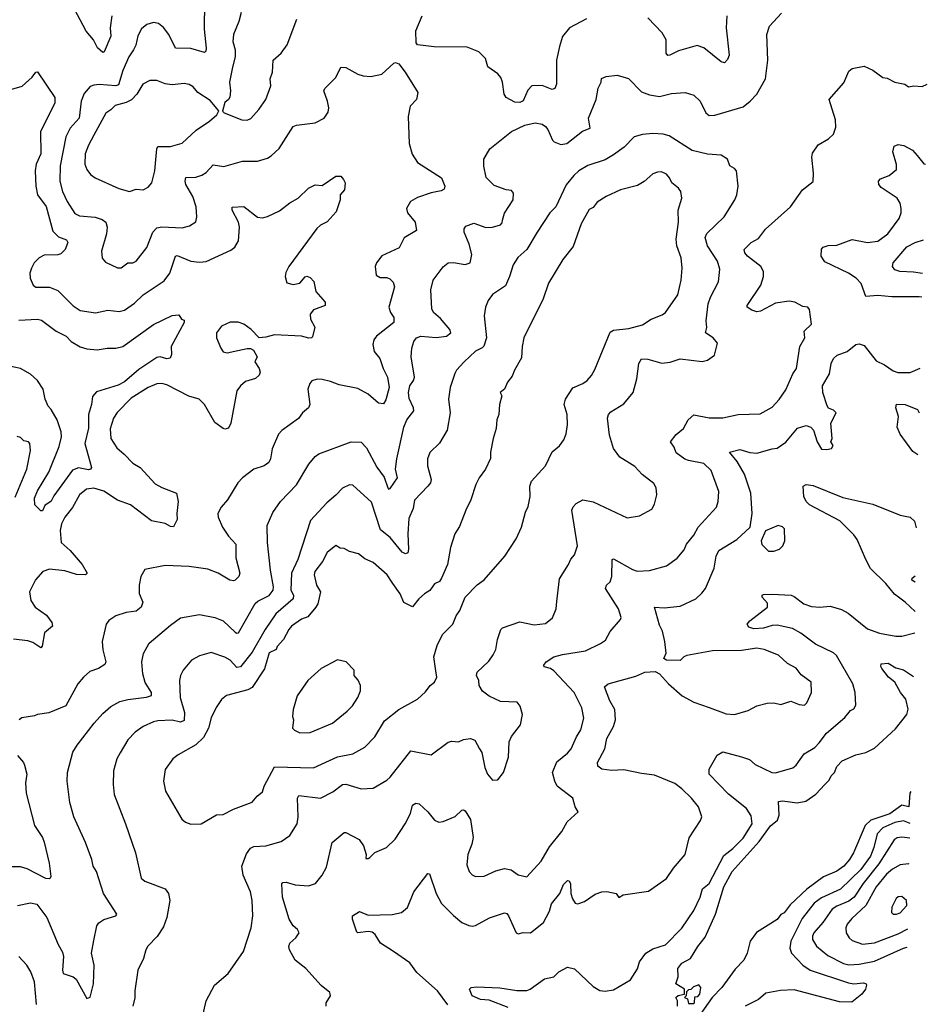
# Model space of a CAD drawing. Extents: x 1954678 to 2060275, y 904822 to 1016299.
# Tile 461 of 467: x 2054831 to 2060155, y 998795 to 1004572. Entities that reach past the tile are written whole.
import ezdxf

# ---------------------------------------------------------------- set-up
doc = ezdxf.new("R2010")
doc.units = 0

msp = doc.modelspace()

# ---------------------------------------------------------------- linework, layer by layer
at = {"layer": '0CON20XD'}
for points in [[(2055915.5, 1004675), (2055912.6, 1004517.4), (2055925.3, 1004405), (2055922.6, 1004387.4), (2055915, 1004380.6), (2055835, 1004402.5), (2055745, 1004404.4), (2055706.7, 1004485), (2055675, 1004527.5), (2055645, 1004550), (2055615, 1004555.8), (2055576.7, 1004545), (2055545, 1004518), (2055523, 1004477), (2055512.2, 1004422.2), (2055497.9, 1004395), (2055471.1, 1004355), (2055435.3, 1004275), (2055409.9, 1004190.1), (2055395, 1004184.2), (2055296.9, 1004193.1), (2055265, 1004189.2), (2055245, 1004180), (2055209.8, 1004140.2), (2055191.8, 1004095), (2055180.4, 1003995), (2055127.7, 1003935), (2055102.3, 1003885), (2055068.7, 1003715), (2055066.8, 1003625), (2055081.8, 1003565), (2055110, 1003505), (2055154.3, 1003435), (2055181.8, 1003421.8), (2055273.7, 1003413.7), (2055315, 1003400.6), (2055335.6, 1003385), (2055343.3, 1003355), (2055340, 1003315), (2055311.4, 1003215), (2055313.9, 1003173.9), (2055335, 1003150), (2055405, 1003115.8), (2055426.7, 1003116.7), (2055465, 1003145.8), (2055495, 1003145.8), (2055515, 1003156.2), (2055577.5, 1003235), (2055612.9, 1003325), (2055635, 1003350.9), (2055665, 1003357.1), (2055785, 1003351.4), (2055827.3, 1003362.7), (2055864.1, 1003385.9), (2055870.8, 1003415), (2055865.5, 1003475), (2055845.9, 1003535.9), (2055805.4, 1003605), (2055800.8, 1003625), (2055805, 1003645.6), (2055865, 1003649.2), (2055900.2, 1003659.8), (2055925, 1003675.8), (2055965, 1003721.4), (2056028.3, 1003711.7), (2056137.9, 1003742.1), (2056225, 1003742.2), (2056285, 1003760.8), (2056307, 1003773), (2056352.4, 1003817.6), (2056435, 1003945.8), (2056455, 1003954.4), (2056565, 1003966.7), (2056617.5, 1003995), (2056640.7, 1004029.3), (2056643.8, 1004055), (2056635.8, 1004095), (2056614.3, 1004155.7), (2056620.6, 1004169.4), (2056685, 1004233.3), (2056715, 1004293.3), (2056745, 1004292), (2056815, 1004252.5), (2056845, 1004242.5), (2056891.7, 1004238.3), (2056955, 1004252), (2057025, 1004317.5), (2057035, 1004320.8), (2057054.3, 1004314.3), (2057092, 1004265), (2057166.2, 1004145), (2057158, 1004105), (2057122, 1004065), (2057110, 1004005), (2057115.8, 1003845), (2057133.4, 1003783.4), (2057165, 1003734), (2057305.5, 1003645.5), (2057325.8, 1003595), (2057321.4, 1003578.6), (2057302.6, 1003567.4), (2057245, 1003557.1), (2057165, 1003530), (2057123.5, 1003506.5), (2057100, 1003465), (2057105, 1003440), (2057150.8, 1003385), (2057158, 1003335), (2057087.1, 1003292.9), (2057056.8, 1003233.2), (2056955, 1003186), (2056923.8, 1003145), (2056916.2, 1003125), (2056922.9, 1003072.9), (2056945, 1003059.2), (2056985, 1003060), (2057002.1, 1003052.1), (2057022.1, 1003032.1), (2057030, 1003005), (2056997.1, 1002885), (2057005.6, 1002855), (2057025.6, 1002825), (2057026, 1002795), (2056923.9, 1002716.1), (2056908.6, 1002695), (2056903.4, 1002666.6), (2056911.2, 1002625), (2056943.6, 1002583.6), (2056962.8, 1002525), (2056988.8, 1002475), (2056998.8, 1002415), (2056978.9, 1002341.1), (2056965, 1002318.8), (2056935, 1002322), (2056874.7, 1002374.7), (2056815, 1002408.1), (2056705, 1002430.5), (2056655, 1002450.5), (2056605, 1002461.4), (2056575, 1002464.2), (2056545, 1002453.8), (2056532.1, 1002437.9), (2056521.1, 1002405), (2056532.5, 1002315), (2056524.2, 1002295), (2056490, 1002265), (2056467.4, 1002232.6), (2056368.7, 1002161.3), (2056349.3, 1002140.7), (2056312.2, 1002055), (2056302.2, 1001995), (2056292.9, 1001975), (2056265.3, 1001954.7), (2056204, 1001935), (2056138.8, 1001885), (2056110.8, 1001855), (2056050, 1001755), (2056012.5, 1001712.5), (2055994.2, 1001675), (2055994.4, 1001654.4), (2056020, 1001595), (2056055, 1001542.9), (2056098.9, 1001495), (2056098.7, 1001415), (2056122.2, 1001325), (2056117.1, 1001305), (2056095, 1001284.3), (2056085, 1001279.2), (2056064.5, 1001284.5), (2055994.5, 1001324.5), (2055935, 1001347.8), (2055825, 1001364.5), (2055685, 1001370.5), (2055565, 1001345.7), (2055541.4, 1001305), (2055531.4, 1001255), (2055532.2, 1001205), (2055553.1, 1001155), (2055543.3, 1001125), (2055515, 1001102.7), (2055455, 1001094.3), (2055395.7, 1001074.3), (2055353.2, 1001046.8), (2055338, 1001025), (2055315.7, 1000924.3), (2055319.4, 1000875), (2055335.7, 1000805), (2055330.8, 1000789.2), (2055293.3, 1000765), (2055242.9, 1000747.1), (2055205, 1000715.8), (2055171.4, 1000675), (2055102.4, 1000547.6), (2055002.5, 1000505), (2054935, 1000496), (2054917.5, 1000487.5)], [(2055372.1, 1004595), (2055361.8, 1004525), (2055366.5, 1004475), (2055326.3, 1004383.7), (2055319.2, 1004380.8), (2055288.2, 1004408.2), (2055263.4, 1004453.4), (2055220.3, 1004505), (2055135, 1004667.8)], [(2056130, 1004615), (2056117.4, 1004562.6), (2056084.4, 1004485), (2056081.4, 1004445), (2056094, 1004395), (2056095.7, 1004355.7), (2056076.7, 1004285), (2056061.4, 1004205), (2056066.7, 1004155), (2056063, 1004117), (2056056.4, 1004103.6), (2056033.9, 1004086.1), (2056020, 1004035), (2056030, 1004025), (2056135, 1003984), (2056165, 1003981.9)], [(2054817.5, 999375), (2054895, 999391.4), (2054932, 999382), (2054990.9, 999305), (2055056.7, 999146.7), (2055081.4, 999101.4), (2055087.5, 999075), (2055081.9, 998995), (2055085.8, 998975.8), (2055145, 998956.9), (2055162.6, 998942.6), (2055225, 998830), (2055245, 998837.5), (2055263.8, 998916.2), (2055266.9, 999025), (2055252.7, 999095), (2055265, 999170), (2055282.7, 999255), (2055295, 999273.1), (2055325, 999293.6), (2055395.4, 999314.6), (2055400, 999325), (2055322.7, 999445), (2055281.4, 999575), (2055262.2, 999605), (2055254.4, 999645), (2055217.8, 999745), (2055148.6, 999895), (2055125, 999980), (2055108.6, 1000105), (2055111.4, 1000155), (2055142.9, 1000275), (2055167.1, 1000315), (2055268.6, 1000445), (2055318.1, 1000501.9), (2055366.4, 1000543.6), (2055418, 1000572), (2055465, 1000583.6), (2055575, 1000597.7), (2055603.2, 1000606.8), (2055604.5, 1000625), (2055567.1, 1000682.9), (2055553.8, 1000735), (2055546.5, 1000805), (2055557.2, 1000852.8), (2055590.8, 1000915), (2055715, 1001020.8), (2055775, 1001062.5), (2055885, 1001082.5), (2055975, 1001065.6), (2056025, 1001044.4), (2056095, 1000979.4), (2056105, 1000973.1), (2056115, 1000975.7), (2056212.7, 1001147.3), (2056228.3, 1001161.7), (2056295, 1001194.6), (2056317.9, 1001225), (2056320.4, 1001245), (2056302.4, 1001342.4), (2056284.5, 1001505), (2056281.9, 1001605), (2056315, 1001681.2), (2056360, 1001745), (2056455, 1001844.2), (2056527.5, 1001965), (2056565, 1002010), (2056585, 1002024.4), (2056775, 1002095.7), (2056835, 1002094), (2056865, 1002060), (2056926.3, 1001946.3), (2056968.4, 1001888.4), (2056990.6, 1001825), (2056995, 1001818), (2057005, 1001820.8), (2057046.4, 1001885), (2057036.4, 1001935), (2057043.2, 1001995), (2057085, 1002182.5), (2057102.9, 1002225), (2057142.4, 1002277.6), (2057141.5, 1002295), (2057115, 1002350), (2057112.1, 1002385), (2057119.1, 1002425), (2057140.4, 1002455), (2057146.6, 1002475), (2057126.5, 1002595), (2057130.5, 1002645), (2057142.7, 1002685), (2057159.4, 1002705), (2057184.2, 1002715.8), (2057275, 1002707.5), (2057334.7, 1002715.3), (2057360, 1002735), (2057354.3, 1002755), (2057300, 1002820), (2057258.6, 1002855), (2057247.8, 1002875), (2057242.6, 1002987.4), (2057256.7, 1003045), (2057315, 1003121.4), (2057343.8, 1003146.2), (2057375, 1003148.5), (2057444.3, 1003135.7), (2057474.1, 1003145.9), (2057482.5, 1003195), (2057467.1, 1003255), (2057438.6, 1003325), (2057439.2, 1003345), (2057448.6, 1003361.4), (2057495, 1003378.9), (2057565, 1003352.9), (2057605, 1003355.5), (2057650.8, 1003369.2), (2057660.4, 1003379.6), (2057663.8, 1003396.2), (2057675, 1003438), (2057725.7, 1003515), (2057727.5, 1003555), (2057715, 1003570), (2057685, 1003574), (2057615, 1003600), (2057566.4, 1003646.4), (2057553.2, 1003713.2), (2057554.4, 1003755), (2057588, 1003815), (2057715, 1003916.4), (2057795, 1003954.5), (2057855, 1003966.5), (2057895, 1003960), (2057915, 1003945.7), (2057928.3, 1003928.3), (2057955.6, 1003865.6), (2057966.2, 1003855), (2058005, 1003839.5), (2058040.8, 1003845), (2058132.3, 1003917.7), (2058177.5, 1003935), (2058166.9, 1003995), (2058212, 1004105), (2058225, 1004170), (2058242.5, 1004205), (2058243.6, 1004226.4), (2058270.7, 1004239.3), (2058335, 1004246), (2058402.5, 1004227.5), (2058479.5, 1004149.5), (2058525, 1004130.8), (2058585, 1004121.5), (2058655, 1004140), (2058735, 1004145.8), (2058785, 1004130), (2058822.5, 1004095), (2058855.9, 1004025.9), (2058875, 1004010), (2058907.8, 1004012.2), (2059075, 1004061.4), (2059116.3, 1004093.7), (2059155, 1004136), (2059205.5, 1004225), (2059218.9, 1004335), (2059213.8, 1004485), (2059228.8, 1004535), (2059299.1, 1004610.9)], [(2056165, 1003981.9), (2056186.7, 1003993.3), (2056234.3, 1004045), (2056275.7, 1004105), (2056304, 1004185), (2056300.8, 1004225), (2056314.2, 1004265), (2056318, 1004335), (2056364, 1004375), (2056400.8, 1004425), (2056456.2, 1004575)], [(2058155, 1004578.1), (2058055.4, 1004524.6), (2058015.5, 1004474.5), (2057996.7, 1004415), (2057980.5, 1004335), (2057979.1, 1004195), (2057970.6, 1004169.4), (2057955, 1004161.9), (2057895, 1004185.4), (2057835.4, 1004184.6), (2057810.9, 1004159.1), (2057785, 1004095.8), (2057765, 1004085.6), (2057735, 1004088.1), (2057684, 1004115), (2057672.9, 1004135), (2057663.5, 1004205), (2057652.8, 1004232.8), (2057635, 1004254), (2057578, 1004295), (2057564.2, 1004344.2), (2057524.2, 1004384.2), (2057455, 1004410.5), (2057263.1, 1004413.1), (2057165, 1004424), (2057156.4, 1004436.4), (2057153.9, 1004506.1), (2057192.5, 1004595)], [(2058980, 1004595), (2058974.4, 1004525), (2058993.1, 1004365), (2058982.1, 1004337.9), (2058965, 1004318.8), (2058946.7, 1004325), (2058845, 1004407.3), (2058805, 1004421.9), (2058695, 1004390), (2058645, 1004363.3), (2058632.2, 1004362.2), (2058623.3, 1004375), (2058623.1, 1004455), (2058600, 1004495), (2058515, 1004582.5)], [(2056628.8, 998785), (2056628.8, 998805), (2056653.8, 998845), (2056651.2, 998865), (2056598.8, 998905), (2056509.4, 999005), (2056447.8, 999055), (2056414.3, 999115), (2056409.2, 999135), (2056415, 999153.3), (2056450, 999185), (2056470, 999215), (2056460, 999235), (2056435, 999256.2), (2056411.9, 999295), (2056373.2, 999425), (2056368, 999502), (2056375, 999510), (2056395, 999512.9), (2056447, 999497), (2056525, 999490), (2056565.5, 999504.5), (2056605, 999554), (2056629.8, 999600.2), (2056664.4, 999745.6), (2056735, 999804), (2056745, 999804), (2056823.2, 999763.2), (2056848, 999725), (2056862.5, 999675), (2056861.7, 999651.7), (2056875, 999650), (2056885, 999657.5), (2056915, 999686.2), (2056983.3, 999715), (2057034.2, 999765), (2057092.2, 999855), (2057122.7, 999915), (2057135, 999964), (2057155, 999975.5), (2057175, 999970.8), (2057225, 999925.5), (2057265, 999876), (2057290, 999865), (2057315, 999868), (2057385, 999897.1), (2057425, 999933.8), (2057435, 999936.7), (2057445, 999930), (2057475, 999880), (2057491.9, 999775), (2057483.3, 999735), (2057460, 999675), (2057454.4, 999614.4), (2057467.5, 999575), (2057485, 999555.8), (2057505, 999545.7), (2057555, 999546.9), (2057625, 999578.1), (2057675, 999592.9), (2057714.5, 999584.5), (2057755, 999554.3), (2057805, 999543.1), (2057890.5, 999635), (2057939.8, 999720.2), (2058010.8, 999809.2), (2058043.4, 999866.6), (2058106.2, 999925), (2058088.6, 999955), (2058075.8, 1000005), (2057984.7, 1000074.7), (2057969.2, 1000105), (2057955.8, 1000155), (2057981.7, 1000218.3), (2058045, 1000269.4), (2058066.5, 1000295), (2058096.5, 1000365), (2058121.8, 1000405), (2058139.4, 1000475), (2058128.6, 1000535), (2058082.9, 1000625), (2057965, 1000752.2), (2057945, 1000765.5), (2057906.7, 1000775), (2057905.8, 1000785), (2057918.9, 1000805), (2057965, 1000834.1), (2058015, 1000848.7), (2058149.8, 1000870.2), (2058238.5, 1000911.5), (2058267.9, 1000932.1), (2058295, 1000983.3), (2058355, 1001053.3), (2058358.8, 1001065), (2058344, 1001115), (2058267.1, 1001235), (2058274.2, 1001255), (2058294.4, 1001275), (2058304.4, 1001305), (2058306.7, 1001405), (2058315, 1001409.2), (2058425, 1001345.8), (2058453.9, 1001336.1), (2058525, 1001340), (2058625, 1001368), (2058687.9, 1001412.1), (2058728.7, 1001461.3), (2058742.5, 1001495), (2058785, 1001548.8), (2058810.8, 1001595), (2058918, 1001712), (2058928.6, 1001745), (2058933.2, 1001803.2), (2058887.3, 1001927.3), (2058845, 1001969.2), (2058755, 1001985.8), (2058733.2, 1001993.2), (2058681.3, 1002031.3), (2058669.5, 1002065), (2058648.1, 1002095), (2058681.7, 1002138.3), (2058725, 1002172.9), (2058752, 1002225), (2058785, 1002253.5), (2058875, 1002236.2), (2058955, 1002235.6), (2059045, 1002256), (2059175, 1002260), (2059245, 1002299.2), (2059285.4, 1002344.6), (2059325, 1002401.2), (2059365.6, 1002495), (2059387.8, 1002525), (2059406.9, 1002655), (2059436.9, 1002705), (2059432.9, 1002745), (2059475.8, 1002785), (2059465, 1002872.5), (2059455, 1002886.2), (2059425, 1002888.8), (2059377.5, 1002915), (2059345, 1002920), (2059265, 1002908.7), (2059177.3, 1002862.7), (2059155, 1002859.1), (2059125, 1002868.9), (2059098, 1002885), (2059097.5, 1002895), (2059179.1, 1003015), (2059193.3, 1003065), (2059194.3, 1003095), (2059178.1, 1003125), (2059100.8, 1003185), (2059084.5, 1003205), (2059080.6, 1003225), (2059122.5, 1003265), (2059165, 1003288.6), (2059206.4, 1003343.6), (2059352, 1003475), (2059423.8, 1003575), (2059486.2, 1003623.8), (2059487.7, 1003672.3), (2059477.1, 1003765), (2059481.3, 1003788.7), (2059515, 1003838.8), (2059575, 1003873.8), (2059605, 1003900), (2059618.6, 1003941.4), (2059617.5, 1003985), (2059578.8, 1004105), (2059665, 1004202.5), (2059695, 1004270), (2059715, 1004286.2), (2059785, 1004298.8), (2059835.7, 1004275.7), (2059895, 1004233.8), (2059918.8, 1004228.8), (2059965, 1004206.2), (2060023.3, 1004193.3), (2060045, 1004177.5), (2060076.4, 1004183.6), (2060125, 1004181.2), (2060155.2, 1004193.8)], [(2054725, 1004146.2), (2054845, 1004183.1), (2054904.2, 1004235), (2054925, 1004263.8), (2054935, 1004266), (2055036.7, 1004115), (2055036.7, 1004085), (2054952.9, 1003915), (2054955.6, 1003785), (2054928.5, 1003725), (2054920.9, 1003685), (2054925.6, 1003595), (2054935.5, 1003545.5), (2054987.1, 1003477.1), (2055025, 1003331.9), (2055058, 1003298), (2055105, 1003281.4), (2055114.3, 1003265), (2055098.5, 1003225), (2055071.5, 1003198.5), (2055055, 1003192.3), (2054975, 1003191.1), (2054945, 1003175.7), (2054915.7, 1003145), (2054899.4, 1003115), (2054890, 1003085), (2054892.5, 1003055), (2054909.4, 1003015), (2054925, 1003003.1), (2055005, 1003002.7), (2055055, 1002983.5), (2055145, 1002894.3), (2055185, 1002867.1), (2055275, 1002851.5), (2055348.6, 1002868.6), (2055415, 1002860), (2055445, 1002868.1), (2055505, 1002908.9), (2055555, 1002957.5), (2055679.3, 1003040.7), (2055710.9, 1003085), (2055734.7, 1003155.3), (2055745, 1003184.2), (2055755, 1003189.5), (2055835, 1003155.4), (2055885, 1003149.1), (2055925, 1003152.9), (2056068.9, 1003221.1), (2056092.3, 1003237.7), (2056114.4, 1003275), (2056120, 1003355), (2056113.8, 1003385), (2056077.5, 1003455), (2056078.3, 1003471.7), (2056145, 1003476.7), (2056225, 1003414.2), (2056255, 1003410), (2056285, 1003417.1), (2056355, 1003450.6), (2056415, 1003498.1), (2056464.6, 1003525.4), (2056525, 1003584.2), (2056565, 1003602.5), (2056605, 1003600), (2056685, 1003654), (2056713.9, 1003653.9), (2056730, 1003635), (2056740, 1003615), (2056736.2, 1003575), (2056710, 1003545), (2056710, 1003515), (2056686.7, 1003445), (2056635, 1003386.2), (2056595, 1003366), (2056573.4, 1003346.6), (2056408.8, 1003125), (2056391.2, 1003088.8), (2056388, 1003065), (2056398.8, 1003028.8), (2056435, 1003018), (2056474.1, 1003025.9), (2056505, 1003063.3), (2056515, 1003067.5), (2056535, 1003060), (2056555.8, 1003035.8), (2056567.3, 1002977.3), (2056623.3, 1002915), (2056622.5, 1002895), (2056555, 1002870.9), (2056534.5, 1002845), (2056537.8, 1002815), (2056561.7, 1002768.3), (2056548.3, 1002711.7), (2056542.5, 1002705), (2056526.8, 1002703.2), (2056484.7, 1002714.7), (2056325, 1002723.1), (2056275, 1002709.4), (2056235, 1002706.2), (2056188.8, 1002755), (2056146.2, 1002785), (2056113, 1002797), (2056065, 1002797.8), (2056014, 1002775), (2055986, 1002735), (2055986.2, 1002705), (2056010, 1002645), (2056025, 1002624.3), (2056048.3, 1002618.3), (2056110.8, 1002630.8), (2056165, 1002643.8), (2056185, 1002642.5), (2056203, 1002633), (2056223.3, 1002595), (2056210, 1002565), (2056236.2, 1002525), (2056241.2, 1002505), (2056235, 1002487.5), (2056215, 1002467.5), (2056155, 1002449.2), (2056126, 1002425), (2056103.8, 1002395), (2056069.2, 1002205), (2056055, 1002176.2), (2056035, 1002170.8), (2056025, 1002174.2), (2055975, 1002208.1), (2055914.5, 1002315), (2055884.3, 1002345), (2055823.4, 1002363.4), (2055695, 1002430), (2055665, 1002437.3), (2055635, 1002436.4), (2055585, 1002413.6), (2055485, 1002352.3), (2055402.9, 1002267.1), (2055380.5, 1002235), (2055362.6, 1002172.6), (2055366.1, 1002116.1), (2055399.8, 1002059.8), (2055442.9, 1002022.9), (2055495, 1001970), (2055536.9, 1001945), (2055625, 1001849.4), (2055665, 1001826.9), (2055751.2, 1001795), (2055761.1, 1001745), (2055752.5, 1001675), (2055755, 1001640), (2055733.6, 1001596.4), (2055715, 1001598.6), (2055685, 1001615.6), (2055605, 1001631.9), (2055481.4, 1001725), (2055403.9, 1001753.9), (2055325, 1001805.3), (2055266, 1001824), (2055223.1, 1001816.9), (2055182.5, 1001785), (2055139.9, 1001710.1), (2055095, 1001653.3), (2055076.6, 1001615), (2055068, 1001575), (2055074.7, 1001504.7), (2055127.2, 1001457.2), (2055197.3, 1001375), (2055227.5, 1001325), (2055217.5, 1001315), (2055165, 1001316.9), (2055095, 1001339.3), (2055005, 1001348.2), (2054966.9, 1001335), (2054924.6, 1001285), (2054888.5, 1001215), (2054895.6, 1001165), (2054922, 1001125), (2054988.6, 1001078.6), (2055019.2, 1001035), (2055023.8, 1001015), (2054975.5, 1000974.5), (2054963, 1000897), (2054955, 1000887.5), (2054908.5, 1000918.5), (2054878.3, 1000928.3), (2054795, 1000937.5)], [(2055475, 1003564.4), (2055515, 1003577.5), (2055555, 1003574), (2055585, 1003588.8), (2055605.7, 1003614.3), (2055624.4, 1003685), (2055634.5, 1003815.5), (2055641.1, 1003828.9), (2055715, 1003828.8), (2055785, 1003847.5), (2055865.5, 1003924.5), (2055945, 1003976.2), (2055987.5, 1004015), (2055998.3, 1004038.3), (2055948.3, 1004098.3), (2055875.9, 1004145.9), (2055847.7, 1004177.7), (2055825, 1004192), (2055795, 1004197.1), (2055725, 1004189.4), (2055685, 1004195.6), (2055635, 1004215.7), (2055595, 1004215.8), (2055554, 1004195), (2055518.9, 1004135), (2055487.4, 1004102.6), (2055455, 1004086.9), (2055390.5, 1004069.5), (2055365, 1004043.5), (2055335.3, 1004024.7), (2055265.9, 1003894.1), (2055233.7, 1003836.4), (2055215.4, 1003785), (2055213.8, 1003725), (2055225, 1003692.5), (2055245.7, 1003665), (2055273.8, 1003645), (2055412.4, 1003582.4), (2055475, 1003564.4)], [(2055897.8, 998695), (2055924.6, 998815.4), (2055972.8, 998907.2), (2056053.4, 998976.6), (2056144.4, 999105), (2056189.4, 999245), (2056198.5, 999315), (2056194.5, 999405), (2056185.5, 999455), (2056142.5, 999552.5), (2056134.6, 999605), (2056161.5, 999678.5), (2056185, 999712.5), (2056205, 999721.8), (2056275.4, 999724.6), (2056365, 999750), (2056415, 999786), (2056459.4, 999855), (2056463.8, 999895), (2056460, 1000005), (2056469.2, 1000020.8), (2056595, 1000004.6), (2056668.5, 1000041.5), (2056725, 1000084.4), (2056745, 1000087.5), (2056835, 1000060.6), (2056905, 1000064.2), (2056985, 1000110.8), (2057005, 1000128.6), (2057125, 1000282.5), (2057245, 1000260), (2057345, 1000334), (2057365, 1000339.2), (2057405, 1000335.8), (2057435, 1000349.2), (2057475.9, 1000355.9), (2057501.2, 1000345), (2057528, 1000295), (2057542.4, 1000272.4), (2057560, 1000185), (2057575.9, 1000145.9), (2057605, 1000110), (2057635, 1000113.3), (2057670, 1000155), (2057698, 1000245), (2057702, 1000335), (2057715, 1000367.5), (2057768, 1000435), (2057781.2, 1000495), (2057766.7, 1000545), (2057748.3, 1000568.3), (2057651.2, 1000571.2), (2057585, 1000604.2), (2057545, 1000632), (2057527.1, 1000665), (2057524.4, 1000695), (2057511.4, 1000725), (2057514, 1000745), (2057582.1, 1000807.9), (2057609.2, 1000845), (2057625, 1000877.5), (2057634.3, 1000935), (2057653.3, 1000995), (2057663.3, 1001005), (2057765, 1001039.1), (2057848.3, 1001021.7), (2057915, 1001030), (2057957, 1001063), (2057977.5, 1001115), (2057981.2, 1001158.8), (2057997.3, 1001292.7), (2058050, 1001375), (2058063.4, 1001406.6), (2058085, 1001432.5), (2058102.9, 1001485), (2058070, 1001695), (2058077.5, 1001715), (2058095, 1001734.2), (2058135, 1001754.4), (2058195, 1001744.3), (2058395, 1001650), (2058467.7, 1001662.3), (2058538.8, 1001701.2), (2058555, 1001730), (2058568.8, 1001785), (2058563.8, 1001825), (2058550.5, 1001850.5), (2058483, 1001903), (2058440.3, 1001950.3), (2058351.2, 1002005), (2058315, 1002056.2), (2058290.6, 1002135), (2058279.4, 1002235), (2058284.2, 1002255), (2058299.1, 1002270.9), (2058375, 1002319.2), (2058429.2, 1002385), (2058450.6, 1002465), (2058463.1, 1002555), (2058477.9, 1002582.1), (2058515, 1002581.5), (2058597.9, 1002557.9), (2058646.2, 1002563.8), (2058705, 1002583.3), (2058835, 1002567.5), (2058866.7, 1002575), (2058906.2, 1002605), (2058923.8, 1002675), (2058898.8, 1002705), (2058853.8, 1002735), (2058862.7, 1002767.3), (2058857.8, 1002805), (2058870, 1002905), (2058883.6, 1002945), (2058930, 1003035), (2058938.7, 1003108.7), (2058924.4, 1003155), (2058865.4, 1003245), (2058851.5, 1003295), (2058862.6, 1003317.4), (2058963.6, 1003416.4), (2059026, 1003515), (2059038, 1003545), (2059045.8, 1003595), (2059036, 1003685), (2059025, 1003698.8), (2058995.9, 1003715.9), (2058983.8, 1003755), (2058945, 1003777.5), (2058865.8, 1003784.2), (2058775, 1003805.7), (2058640.3, 1003890.3), (2058605, 1003900.6), (2058545, 1003904.2), (2058485, 1003898.6), (2058435, 1003884.2), (2058377.5, 1003825), (2058315, 1003778.9), (2058265, 1003750), (2058163.7, 1003716.4), (2058111.9, 1003685), (2058081.6, 1003658.4), (2058036.6, 1003603.4), (2057975.9, 1003474.1), (2057941.7, 1003438.3), (2057865.6, 1003325), (2057805.6, 1003225), (2057753.8, 1003176.2), (2057725.8, 1003135), (2057704.5, 1003065), (2057680, 1003010), (2057605, 1002960), (2057579.4, 1002925), (2057562.9, 1002885), (2057556.5, 1002835), (2057569.5, 1002705), (2057552.8, 1002657.2), (2057543.6, 1002646.4), (2057505, 1002626.9), (2057438, 1002565), (2057393.3, 1002516.7), (2057383.4, 1002496.6), (2057357.1, 1002415), (2057346.9, 1002345), (2057355.5, 1002265.5), (2057339.5, 1002165), (2057293, 1002087), (2057237.7, 1002032.3), (2057223.8, 1001995), (2057222.5, 1001955), (2057243.8, 1001875), (2057240, 1001855), (2057224.6, 1001835), (2057146.9, 1001753.1), (2057140, 1001705), (2057113.8, 1001645), (2057108.4, 1001555), (2057111.8, 1001465), (2057106.9, 1001445), (2057095, 1001438.1), (2057075, 1001449.1), (2057004.5, 1001535), (2056948.3, 1001578.3), (2056895, 1001742.5), (2056785, 1001841.9), (2056765, 1001843.5), (2056725, 1001824.4), (2056685, 1001781.9), (2056631.9, 1001738.1), (2056537.5, 1001635), (2056463.5, 1001405), (2056424.8, 1001325.2), (2056422, 1001225), (2056436.4, 1001195), (2056435.4, 1001175), (2056334.4, 1001085.6), (2056271.2, 1000995), (2056195, 1000861.5), (2056125.5, 1000775), (2056105, 1000771.6), (2056065, 1000813.6), (2056035, 1000832.1), (2055955, 1000858.9), (2055885, 1000839.5), (2055838, 1000815), (2055790, 1000755), (2055774.4, 1000725), (2055768.1, 1000695), (2055772.9, 1000595), (2055797.5, 1000507.5), (2055795, 1000460.6), (2055775, 1000450.4), (2055725, 1000461.8), (2055640.9, 1000459.1), (2055615, 1000453.6), (2055555, 1000425.6), (2055507.6, 1000392.4), (2055465, 1000347.5), (2055420.7, 1000270.7), (2055400.8, 1000235), (2055381.4, 1000165), (2055379.4, 1000085), (2055385.7, 1000025.7), (2055452.5, 999855), (2055510, 999685), (2055544.3, 999535), (2055565, 999518.8), (2055685, 999472), (2055702.9, 999445), (2055711.1, 999405), (2055694.4, 999305), (2055675, 999250), (2055637.4, 999192.6), (2055582.6, 999137.4), (2055570, 999115), (2055558, 999065), (2055524.2, 998995.8), (2055505.7, 998875), (2055505.7, 998834.3), (2055494.2, 998785)], [(2060124, 1002944.3), (2060107, 1002947), (2059946.6, 1002946.6), (2059864.4, 1002954.4), (2059795, 1002948.6), (2059767.1, 1003025), (2059738.2, 1003055), (2059692.1, 1003085), (2059555, 1003151.6), (2059533.5, 1003185), (2059533.6, 1003226.4), (2059545, 1003238.6), (2059572.7, 1003247.3), (2059625, 1003248.9), (2059715, 1003282), (2059805, 1003265.5), (2059865, 1003273.8), (2059923.6, 1003315), (2059990, 1003405), (2060001.4, 1003438.6), (2060002.7, 1003465), (2059995.4, 1003495), (2059978.5, 1003525), (2059885, 1003587.1), (2059871.4, 1003605), (2059869.2, 1003625), (2059881.1, 1003638.9), (2059931.1, 1003658.9), (2059975, 1003692.5), (2059975, 1003722.5), (2059952.9, 1003797.1), (2059960, 1003830), (2059985, 1003840), (2060016.7, 1003835), (2060067.6, 1003807.6), (2060095.7, 1003775), (2060135, 1003727.5), (2060144.1, 1003723.9)], [(2055835, 999853.3), (2055895, 999854), (2055985, 999908), (2056025, 999908.8), (2056085, 999940.8), (2056195, 999982), (2056223.5, 1000016.5), (2056255, 1000042), (2056265.7, 1000075), (2056325, 1000188.9), (2056555, 1000183.6), (2056695, 1000248.2), (2056785, 1000264.5), (2056855, 1000304.4), (2056915, 1000365.7), (2056971.7, 1000458.3), (2057055, 1000525.7), (2057165, 1000586), (2057211.2, 1000628.8), (2057238, 1000665), (2057265, 1000686), (2057277.5, 1000715), (2057272.9, 1000752.9), (2057259.4, 1000835), (2057279.1, 1000900.9), (2057312, 1000965), (2057372, 1001025), (2057390.8, 1001075), (2057412.5, 1001105), (2057443.3, 1001185), (2057514.3, 1001255.7), (2057556.2, 1001285), (2057676.2, 1001425), (2057743.4, 1001526.6), (2057774.2, 1001595), (2057797.9, 1001682.1), (2057814.1, 1001715.9), (2057825.8, 1001775), (2057824, 1001835), (2057832.9, 1001865), (2057916, 1001955), (2057955, 1002036.7), (2057997.7, 1002072.3), (2058022.7, 1002107.3), (2058036.8, 1002143.2), (2058044.3, 1002195), (2058042, 1002255), (2058025.8, 1002315), (2058032, 1002345), (2058075, 1002412.5), (2058135, 1002437.5), (2058160, 1002455), (2058185, 1002483.8), (2058205, 1002520), (2058295, 1002739.2), (2058315, 1002750), (2058405, 1002760.4), (2058485, 1002782.2), (2058534.6, 1002815.4), (2058599.3, 1002840.7), (2058618.6, 1002855), (2058692.4, 1002957.6), (2058711.9, 1003045), (2058716.9, 1003115), (2058710.8, 1003175), (2058686.5, 1003245), (2058681.8, 1003285), (2058695.8, 1003385), (2058692.9, 1003455), (2058715.3, 1003525), (2058709.1, 1003565), (2058694.7, 1003584.7), (2058657.1, 1003615), (2058643.3, 1003645), (2058625.4, 1003665.4), (2058595, 1003679.1), (2058571.7, 1003678.3), (2058545, 1003667.8), (2058495, 1003623.1), (2058455, 1003600), (2058355, 1003574.2), (2058271.2, 1003535), (2058218.9, 1003501.1), (2058195, 1003470.8), (2058171.1, 1003458.9), (2058124.6, 1003375.4), (2058078.3, 1003241.7), (2058016.5, 1003165), (2057933.7, 1003026.3), (2057902.2, 1002935), (2057787.9, 1002705), (2057778.2, 1002655), (2057775, 1002587.5), (2057733.3, 1002516.7), (2057719.7, 1002480.3), (2057692.5, 1002445), (2057675.8, 1002404.2), (2057650, 1002385), (2057658.8, 1002365), (2057645.8, 1002315), (2057642.5, 1002255), (2057630.8, 1002225), (2057625.7, 1002174.3), (2057607.5, 1002115), (2057592, 1002035), (2057592.3, 1001997.7), (2057562.5, 1001935), (2057526, 1001885), (2057506, 1001845), (2057477.5, 1001755), (2057447.5, 1001695), (2057411.7, 1001598.3), (2057384.3, 1001555), (2057357.5, 1001475), (2057340, 1001375), (2057305.8, 1001295), (2057293, 1001277), (2057265, 1001263.3), (2057237.5, 1001222.5), (2057205, 1001204.3), (2057171.4, 1001175), (2057135, 1001127.5), (2057083.8, 1001153.8), (2057062.8, 1001202.8), (2057020, 1001265), (2056985.7, 1001315.7), (2056905, 1001387.5), (2056855, 1001410), (2056819.1, 1001439.1), (2056765, 1001452.5), (2056735, 1001468.8), (2056711.2, 1001471.2), (2056685, 1001486.7), (2056635, 1001445.7), (2056606.9, 1001393.1), (2056561.4, 1001335), (2056558.6, 1001315), (2056572.9, 1001255), (2056595.6, 1001215), (2056579.4, 1001145), (2056568.1, 1001125), (2056520.5, 1001069.5), (2056485, 1001054.3), (2056425, 1001014.4), (2056408.9, 1000995), (2056379.4, 1000935), (2056342, 1000895), (2056335, 1000876.7), (2056295, 1000857.5), (2056266.5, 1000763.5), (2056195, 1000654.4), (2056169.3, 1000640.7), (2056045, 1000607.5), (2056015, 1000583.8), (2055983.4, 1000536.6), (2055954.1, 1000475.9), (2055937.7, 1000415), (2055910.1, 1000359.9), (2055865, 1000316.9), (2055760.3, 1000259.7), (2055728.8, 1000235), (2055685, 1000172.5), (2055674, 1000105), (2055685.8, 1000045.8), (2055781.7, 999881.7), (2055804.1, 999864.1), (2055835, 999853.3)], [(2060127.6, 1003083.2), (2060075, 1003092), (2059994, 1003094), (2059964.6, 1003104.6), (2059950.8, 1003125), (2059954, 1003145), (2060035, 1003239.5), (2060083.8, 1003265), (2060132.7, 1003281.2)], [(2054825, 1002809.6), (2054934.6, 1002814.6), (2054959.1, 1002809.1), (2055044.4, 1002745), (2055104.5, 1002715), (2055131.9, 1002685), (2055185, 1002653.6), (2055225, 1002642.1), (2055285, 1002635.5), (2055345, 1002644.5), (2055395, 1002644.6), (2055435, 1002655.5), (2055615, 1002784.2), (2055725, 1002836.7), (2055765, 1002840), (2055780, 1002815), (2055795, 1002810), (2055796.2, 1002796.2), (2055719.5, 1002655), (2055721.2, 1002608.8), (2055713.9, 1002586.1), (2055695, 1002582.9), (2055655, 1002594.6), (2055635, 1002589.6), (2055530.1, 1002519.9), (2055445, 1002446.7), (2055408.6, 1002428.6), (2055281.8, 1002388.2), (2055257.6, 1002362.4), (2055251.5, 1002315), (2055234.2, 1002255), (2055234, 1002175), (2055213.1, 1002085), (2055251.2, 1001945), (2055246.7, 1001935), (2055235, 1001932.2), (2055175, 1001943.1), (2055141.6, 1001928.4), (2055031.2, 1001778.8), (2055015, 1001746.7), (2054977.5, 1001722.5), (2054965, 1001690), (2054955, 1001690), (2054920, 1001725), (2054918, 1001765), (2054935, 1001808.8), (2055002.2, 1001917.8), (2055061.8, 1002068.2), (2055075.3, 1002125), (2055073.5, 1002155), (2055050, 1002225), (2055015.8, 1002285.8), (2054998.9, 1002305), (2054980, 1002345), (2054968.6, 1002405), (2054935.4, 1002455), (2054895, 1002492), (2054835.8, 1002525), (2054760.8, 1002540.8)], [(2057022.9, 999105), (2056948.1, 999155), (2056916.9, 999205), (2056898.8, 999218.8), (2056875, 999223.1), (2056815, 999214), (2056808.3, 999218.3), (2056784, 999295), (2056784, 999315), (2056825, 999340), (2056875, 999318), (2057015, 999321.5), (2057071.2, 999335), (2057105, 999363.8), (2057142.5, 999455), (2057225, 999563.8), (2057235, 999560), (2057274.4, 999445), (2057305, 999386), (2057375, 999315.7), (2057425, 999275.8), (2057465, 999258), (2057485, 999254), (2057505, 999258), (2057587, 999303), (2057675, 999332.5), (2057687.9, 999327.9), (2057698, 999315), (2057744.3, 999214.3), (2057755, 999208.8), (2057784.2, 999215.8), (2057827.5, 999215), (2057904.2, 999275), (2057938.6, 999341.4), (2057950.5, 999385), (2058000, 999445), (2058021.3, 999498.7), (2058045, 999521.2), (2058055, 999520), (2058062.7, 999502.7), (2058063.1, 999445), (2058073.7, 999413.7), (2058089.2, 999389.2), (2058105, 999384.4), (2058145, 999398.8), (2058207.7, 999442.3), (2058245, 999456), (2058275, 999458), (2058330, 999445), (2058345, 999422.5), (2058371.7, 999438.3), (2058520.5, 999459.5), (2058625, 999533.8), (2058666.7, 999595), (2058733.8, 999675), (2058758.2, 999771.8), (2058825, 999873.3), (2058832, 999895), (2058813.8, 999955), (2058772.5, 1000005), (2058715, 1000060.6), (2058675, 1000090.6), (2058555, 1000140.5), (2058479.1, 1000149.1), (2058375, 1000171.9), (2058305, 1000167.8), (2058245.7, 1000175.7), (2058222.1, 1000192.1), (2058220, 1000215), (2058262.9, 1000295), (2058275.6, 1000355), (2058314.5, 1000425.5), (2058325.6, 1000464.4), (2058322.3, 1000525), (2058292.9, 1000575), (2058261.4, 1000658.6), (2058282.5, 1000675), (2058445, 1000721.4), (2058497.5, 1000745), (2058558.3, 1000748.3), (2058583.9, 1000733.9), (2058636.2, 1000675), (2058717.1, 1000605), (2058785, 1000567.3), (2058876.5, 1000536.5), (2058975, 1000499.2), (2059024.1, 1000495.9), (2059105, 1000520), (2059155, 1000546), (2059215, 1000561.4), (2059255, 1000564), (2059295, 1000554), (2059355, 1000573.3), (2059403.9, 1000553.9), (2059435, 1000550.8), (2059449.2, 1000565), (2059475.8, 1000625), (2059473.8, 1000685), (2059415, 1000728.8), (2059385, 1000767.5), (2059335, 1000795.8), (2059283.2, 1000843.2), (2059197.8, 1000877.8), (2059155, 1000885.3), (2059065, 1000871.2), (2058895, 1000870), (2058745, 1000842.5), (2058726.7, 1000835), (2058705, 1000812), (2058625, 1000813.8), (2058610, 1000825), (2058622.5, 1000855), (2058614.5, 1000925), (2058602.5, 1000985), (2058585, 1001020), (2058555, 1001126.2), (2058612.1, 1001122.1), (2058705, 1001132.2), (2058798, 1001175), (2058833.2, 1001206.8), (2058854.5, 1001235.5), (2058905.4, 1001355), (2058916.4, 1001425), (2058932.4, 1001457.6), (2059038.3, 1001521.7), (2059116.7, 1001595), (2059127.8, 1001675), (2059120.9, 1001795), (2059082.5, 1001905), (2059040.7, 1001980.7), (2058994.4, 1002035.6), (2059055, 1002050), (2059113.8, 1002033.8), (2059155, 1002030), (2059244.6, 1002054.6), (2059275, 1002057.5), (2059325.5, 1002094.5), (2059393.3, 1002176.7), (2059445, 1002190.6), (2059471.1, 1002181.1), (2059487.5, 1002165), (2059510, 1002095), (2059535, 1002053.3), (2059565, 1002050), (2059593, 1002057), (2059602.5, 1002075), (2059590, 1002095), (2059597.5, 1002115), (2059588.8, 1002205), (2059620, 1002265), (2059605, 1002281.2), (2059575, 1002292.5), (2059567.3, 1002307.3), (2059541.9, 1002385), (2059540.6, 1002425), (2059580.6, 1002495), (2059591.1, 1002555), (2059605.6, 1002585), (2059626.9, 1002603.1), (2059685, 1002625.5), (2059735, 1002666.7), (2059755, 1002671.4), (2059785, 1002660), (2059855, 1002571.4), (2059905, 1002548.1), (2059955, 1002511.4), (2059982.6, 1002502.6), (2060055, 1002502.5), (2060113.2, 1002527.4)], [(2060100.1, 1002019.7), (2060069.8, 1002039.8), (2059995, 1002140), (2059978.3, 1002181.7), (2059985.8, 1002245), (2059970, 1002295), (2059973.9, 1002316.1), (2060025, 1002314.3), (2060096.7, 1002285), (2060106.5, 1002266.6)], [(2054805, 1001770.5), (2054872.5, 1001935), (2054894.3, 1002045), (2054890.8, 1002085), (2054883.3, 1002095), (2054855, 1002101.9), (2054835, 1002120.6), (2054816.1, 1002126.1)], [(2060083.1, 1001101), (2060025.3, 1001155.3), (2059962.2, 1001202.2), (2059911.1, 1001265), (2059822.7, 1001352.7), (2059793.6, 1001405), (2059743.1, 1001523.1), (2059725, 1001550), (2059641.3, 1001631.3), (2059463.8, 1001725), (2059443.8, 1001745), (2059430, 1001775), (2059427.5, 1001835), (2059444.3, 1001845.7), (2059485, 1001840), (2059659, 1001769), (2059835, 1001730.4), (2059995, 1001664.5), (2060055, 1001652.9), (2060080, 1001630), (2060089, 1001591.9)], [(2059255, 1001453.3), (2059287.5, 1001465), (2059306.7, 1001485), (2059320, 1001515), (2059316.7, 1001585), (2059305, 1001596.7), (2059280, 1001605), (2059205.8, 1001574.2), (2059180, 1001515), (2059185, 1001493.3), (2059223.6, 1001453.6), (2059255, 1001453.3)], [(2060084.4, 1001272.2), (2060065, 1001284.2), (2060066.7, 1001295), (2060084.7, 1001308.8)], [(2057696.6, 998776.6), (2057585, 998819.7), (2057535, 998824.2), (2057485, 998844.3), (2057473.8, 998873.8), (2057470, 998885), (2057480, 998895), (2057512.9, 998897.1), (2057647, 998893), (2057747, 998877), (2057805, 998876.4), (2057825, 998883.6), (2057908.8, 998945), (2057964.2, 998955.8), (2057993.3, 998985), (2058045, 999013.3), (2058085, 999003.3), (2058195, 998900), (2058235, 998876.9), (2058265, 998872.2), (2058315, 998879.5), (2058415, 998939.2), (2058455, 999003.3), (2058467.1, 999045), (2058504.7, 999095.3), (2058545, 999120), (2058620, 999145), (2058715, 999242.5), (2058785.4, 999345), (2058822.9, 999425), (2058837.2, 999472.8), (2058875.9, 999505), (2058961.6, 999668.4), (2059015, 999709.6), (2059075, 999771.1), (2059126.9, 999855), (2059121.7, 999901.7), (2059094.7, 999944.7), (2058988.3, 1000028.3), (2058874.6, 1000145), (2058876.5, 1000175), (2058923.3, 1000256.7), (2058956.2, 1000276.2), (2059065, 1000247.1), (2059111.4, 1000231.4), (2059145, 1000201.5), (2059243.3, 1000155), (2059265, 1000152.9), (2059366.6, 1000183.4), (2059385, 1000198.8), (2059432.9, 1000265), (2059495, 1000301.4), (2059520.9, 1000329.1), (2059563, 1000387), (2059670.9, 1000479.1), (2059705, 1000520), (2059725, 1000530), (2059735, 1000550), (2059732.2, 1000625), (2059718.2, 1000675), (2059621.7, 1000841.7), (2059605, 1000856.7), (2059499.1, 1000909.1), (2059413.8, 1000973.8), (2059365, 1001000.4), (2059275, 1001019.2), (2059245, 1001017.7), (2059195, 1001001.9), (2059138.5, 1000998.5), (2059107.7, 1001007.7), (2059098.8, 1001025), (2059114.4, 1001045.6), (2059218, 1001125), (2059218.3, 1001148.3), (2059186.2, 1001185), (2059186.7, 1001195), (2059195, 1001199.2), (2059245, 1001202.7), (2059357.5, 1001195), (2059375, 1001188.6), (2059430, 1001145), (2059475, 1001129.3), (2059524.1, 1001125.9), (2059585, 1001131.8), (2059651.1, 1001111.1), (2059690.5, 1001090.5), (2059805, 1000997.5), (2059875, 1000972.5), (2059970, 1000955), (2060005, 1000955.8), (2060081.1, 1000975.9)], [(2056475, 1000387.5), (2056535, 1000390), (2056665, 1000445.6), (2056752.9, 1000515), (2056783, 1000547), (2056814.4, 1000595), (2056830.5, 1000635), (2056830.6, 1000665), (2056817.1, 1000697.1), (2056793.8, 1000725), (2056792.5, 1000755), (2056745.7, 1000805.7), (2056695, 1000816), (2056598.8, 1000765), (2056521.2, 1000695), (2056459.2, 1000605), (2056435.8, 1000525), (2056431.2, 1000485), (2056438, 1000465), (2056432, 1000415), (2056443, 1000403), (2056475, 1000387.5)], [(2058690, 998785), (2058690, 998815), (2058680, 998835), (2058693, 998847), (2058730, 998855), (2058730, 998885), (2058680, 998915), (2058693, 998957), (2058691.4, 999005), (2058715, 999036), (2058765.5, 999064.5), (2058808.6, 999135), (2058851.3, 999188.7), (2058913.3, 999325), (2058961.8, 999485), (2059010, 999575), (2059168.5, 999751.5), (2059235, 999842.5), (2059275.7, 999875), (2059286.7, 999905), (2059282.5, 999985), (2059305, 999990), (2059392.6, 999977.4), (2059442.2, 999987.8), (2059501.3, 1000028.7), (2059554, 1000085), (2059578.9, 1000111.1), (2059590.8, 1000135), (2059610, 1000155), (2059625, 1000190), (2059655, 1000223.3), (2059735, 1000260), (2059795, 1000271.9), (2059845, 1000299.1), (2059969, 1000411), (2060034.5, 1000495), (2060043.2, 1000526.8), (2060028.5, 1000585), (2059997.1, 1000625), (2059965.6, 1000685), (2059926.9, 1000715), (2059888, 1000765), (2059882, 1000778), (2059885, 1000792.5), (2059925, 1000796), (2059970.5, 1000770.5), (2060015, 1000757.3), (2060075, 1000719.6)], [(2054917.5, 1000487.5), (2054843.6, 1000476.4), (2054828.8, 1000465)], [(2054818.6, 1000255), (2054852.9, 1000215), (2054859.1, 1000199.1), (2054872.5, 1000145), (2054864.3, 1000094.3), (2054868.6, 1000035), (2054918.6, 999845), (2054964.4, 999775), (2054975, 999746.7), (2055004.3, 999624.3), (2055014.2, 999545.8), (2055010, 999535), (2055005, 999530.8), (2054985, 999534.4), (2054875, 999590), (2054835, 999602.5), (2054787.1, 999602.9)], [(2060059.2, 1000044.5), (2060052.8, 1000035), (2060046.8, 999953.2), (2060005, 999964.3), (2059935, 999912.8), (2059876.9, 999893.1), (2059824, 999876), (2059790, 999845), (2059722.7, 999685), (2059699.2, 999645), (2059665, 999606.1), (2059625, 999577.2), (2059545.8, 999544.2), (2059448.8, 999471.2), (2059351.1, 999378.9), (2059315, 999332.5), (2059295, 999322.5), (2059275, 999292.5), (2059153, 999217), (2059116.2, 999165), (2059099.2, 999095), (2059079.4, 999055), (2059027.5, 999002.5), (2058950, 998895), (2058893.9, 998836.1), (2058821.9, 998735)], [(2060054.8, 999855.9), (2060015, 999872.8), (2059965, 999862.7), (2059895, 999831.2), (2059861.9, 999795), (2059842.2, 999715), (2059821.2, 999665), (2059765, 999585.7), (2059645, 999470), (2059535, 999420.4), (2059490.8, 999389.2), (2059421.2, 999298.8), (2059354, 999165), (2059348.2, 999125), (2059359.1, 999095), (2059425.2, 999025.2), (2059468.1, 998995), (2059692.2, 998922.2), (2059725, 998916.4), (2059780.8, 998920.8), (2059795.8, 998915.8), (2059798.3, 998908.3), (2059792, 998885), (2059770.8, 998855), (2059712.9, 998807.1), (2059639.4, 998809.4), (2059375, 998880.5), (2059294.4, 998875.6), (2059208.7, 998861.3), (2059165, 998823.5), (2059087.5, 998785)], [(2060052.8, 999770), (2060005, 999776.9), (2059978.3, 999771.7), (2059960, 999760), (2059871.3, 999618.7), (2059778.7, 999505), (2059725.8, 999425), (2059695, 999400), (2059625, 999371.8), (2059597.2, 999352.8), (2059542.1, 999275), (2059490.5, 999215), (2059481.8, 999195), (2059481.8, 999175), (2059505, 999135.6), (2059571, 999081), (2059664.4, 999034.4), (2059695, 999027.4), (2059755, 999030.5), (2059845, 999049.2), (2060015, 999124.2), (2060037.8, 999130.9)], [(2060049.2, 999616.9), (2060045, 999619.5), (2059995, 999614.6), (2059951.5, 999588.5), (2059915, 999559.3), (2059855.9, 999484.1), (2059795.2, 999374.8), (2059712, 999298), (2059685.5, 999265), (2059677.9, 999245), (2059680, 999215), (2059695.9, 999185.9), (2059715, 999169.5), (2059775, 999148), (2059845, 999155.8), (2059985, 999208.8), (2060040.3, 999237.4)], [(2059955, 999324.3), (2059975, 999324.4), (2059995, 999332.9), (2060035.6, 999375), (2060032.9, 999405), (2060005, 999427.1), (2059985, 999425.6), (2059973.1, 999416.9), (2059947.1, 999365), (2059945, 999333.3), (2059955, 999324.3)], [(2054929.1, 998795), (2054917, 998927), (2054895.6, 998985), (2054872.9, 999025), (2054825.4, 999075.4)], [(2057342.2, 998792.2), (2057282.5, 998875), (2057161.4, 998981.4), (2057119, 999039), (2057022.9, 999105)], [(2058785, 998800), (2058790, 998805), (2058791.7, 998838.3), (2058808.3, 998841.7), (2058820, 998855), (2058827.5, 998895), (2058815, 998910), (2058783, 998897), (2058768.3, 998881.7), (2058755, 998880), (2058741.7, 998868.3), (2058740, 998845), (2058730, 998835), (2058748.3, 998828.3), (2058755, 998800), (2058785, 998800)]]:
    msp.add_lwpolyline(points, dxfattribs=at)

doc.saveas('drawing.dxf')
